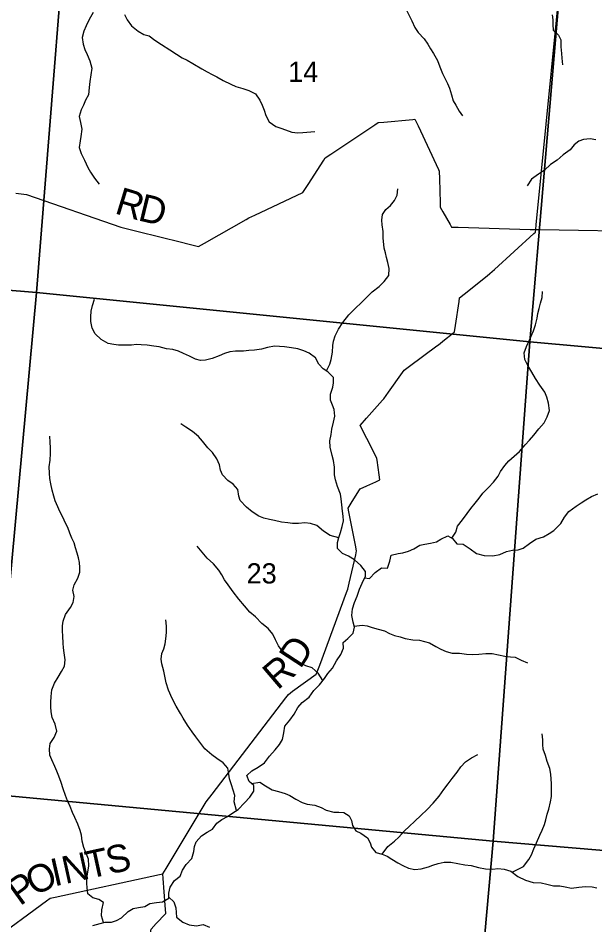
# Model space of a CAD drawing. Extents: x 1715311 to 2083412, y 146837 to 553079.
# Drawn here: x 1908281 to 1914570, y 353119 to 363016 of the extents above; entities that cross this region are included whole.
import ezdxf

# ---------------------------------------------------------------- set-up
doc = ezdxf.new("R2010")
doc.units = 0
for name, color, linetype in [('GM_X_County_Road', 7, 'Continuous'), ('GM_X_County_Road_Text', 7, 'Continuous'), ('GM_X_Minor_River', 7, 'Continuous'), ('GM_X_Section', 7, 'Continuous'), ('GM_X_Section_Text', 7, 'Continuous'), ('GM_X_Township_Road', 7, 'Continuous'), ('GM_X_Township_Road_Text', 7, 'Continuous'), ('GM_X_Township_ROW', 7, 'Continuous')]:
    doc.layers.add(name, color=color, linetype=linetype)

msp = doc.modelspace()

# ---------------------------------------------------------------- linework, layer by layer
at = {"layer": 'GM_X_County_Road'}
msp.add_lwpolyline([(1907993.3, 352944.3), (1908591.2, 353381.5), (1908630.6, 353410.3), (1908686.2, 353422.4), (1909824, 353667.7), (1909858.4, 353675.1), (1909894.8, 353735.4), (1910332.4, 354460.1), (1910333.1, 354461.3), (1910396.4, 354544.2), (1911198.9, 355595.8), (1911228.5, 355634.5), (1911274.2, 355668.3), (1911529.4, 355857.1), (1911534.9, 355861.2), (1911569.2, 355953.9), (1911863, 356747.9), (1911875.4, 356781.7), (1911891, 356849.6), (1911962, 357159.1), (1911971.5, 357200.9), (1911959.3, 357262.6), (1911887.4, 357625.9), (1911879.4, 357666.1), (1911913.6, 357721.1), (1911997.4, 357855.9), (1912011.6, 357878.7), (1912083.5, 357911.3), (1912179.9, 357955), (1912223.9, 357975), (1912216.5, 358032), (1912196.2, 358189.4), (1912193.9, 358207.6), (1912154.6, 358285.7), (1912012.2, 358569.4), (1912011.6, 358570.6), (1912080.7, 358648.9), (1912255.6, 358847.3), (1912268, 358861.4), (1912318.4, 358932.4), (1912471.7, 359148), (1912490.3, 359174.3), (1912549.5, 359218), (1912847.3, 359438.2), (1912864.9, 359451.1), (1912930.6, 359503.4), (1913013.3, 359569.4), (1913041.1, 359591.5), (1913051.3, 359661), (1913089.4, 359922.8), (1913095.2, 359962.5), (1913146.4, 360003.6), (1913394.1, 360202), (1913425.7, 360227.3), (1913474, 360271.4), (1913903.8, 360663.8), (1913922.4, 360680.6), (1913924.7, 360708.4), (1913929.1, 360761), (1914261.8, 364097.2)], dxfattribs=at)
at = {"layer": 'GM_X_Minor_River'}
for points in [[(1909097.8, 363077.7), (1909055.6, 363001.8), (1909021.4, 362931.9), (1908997.2, 362872), (1908981, 362804), (1908988.7, 362729.9), (1909008.5, 362673.8), (1909032.2, 362617.6), (1909061.9, 362549.5), (1909085.6, 362469.3), (1909073.3, 362397.3), (1909061.1, 362323.3), (1909056.9, 362257.3), (1909046.6, 362177.2), (1909016.4, 362119.3), (1908992.2, 362067.4), (1908968.1, 362013.4), (1908945.8, 361941.5), (1908959.6, 361875.4), (1908977.3, 361803.2), (1908965, 361725.2), (1908956.8, 361675.2), (1908946.6, 361603.2), (1908968.3, 361539.1), (1909004, 361464.9), (1909041.6, 361386.7), (1909071.4, 361334.5), (1909115.1, 361268.3), (1909164.8, 361202.1)], [(1909439.3, 363056.4), (1909469.1, 362998.2), (1909516.7, 362930), (1909590.4, 362871.7), (1909650.2, 362837.4), (1909710.1, 362821.2), (1909771.8, 362774.9), (1909845.6, 362728.6), (1909935.2, 362668.2), (1910007, 362623.9), (1910070.7, 362583.7), (1910122.6, 362557.5), (1910184.4, 362521.2), (1910286, 362460.8), (1910343.8, 362430.5), (1910397.7, 362402.3), (1910449.5, 362376.1), (1910517.3, 362335.8), (1910601, 362293.4), (1910656.8, 362271.2), (1910730.7, 362246.9), (1910798.5, 362226.6), (1910870.3, 362188.3), (1910916, 362122.1), (1910941.7, 362064), (1910963.5, 362011.9), (1910981.2, 361951.8), (1911018.9, 361885.6), (1911090.7, 361833.3), (1911144.5, 361815), (1911196.4, 361796.8), (1911266.2, 361772.6), (1911332.1, 361764.3), (1911384, 361768.1), (1911515.9, 361779.6)], [(1912517.5, 363100.9), (1912573, 362984.6), (1912608.7, 362912.4), (1912642.4, 362860.2), (1912708.1, 362789.9), (1912747.8, 362731.8), (1912779.6, 362679.6), (1912811.4, 362629.5), (1912853, 362553.2), (1912878.7, 362485.1), (1912910.4, 362412.9), (1912934.2, 362360.8), (1912961.9, 362300.6), (1912983.7, 362250.5), (1913005.4, 362178.4), (1913025.2, 362114.3), (1913053, 362064.1), (1913090.7, 362000), (1913126.4, 361949.8)], [(1914103.2, 363051), (1914111, 362997), (1914110.8, 362946.9), (1914116.6, 362884.9), (1914172.3, 362830.6), (1914198.1, 362778.5), (1914199.8, 362702.4), (1914205.5, 362630.4), (1914209.3, 362578.3), (1914217.1, 362506.2)], [(1914579.6, 361686.3), (1914517.7, 361698.5), (1914445.7, 361690.8), (1914393.7, 361673), (1914343.7, 361631.1), (1914301.5, 361579.2), (1914225.4, 361523.5), (1914159.3, 361465.7), (1914087.2, 361419.9), (1914021.1, 361356.1), (1913955, 361314.3), (1913878.9, 361256.5), (1913832.7, 361186.6)], [(1911642.4, 359165.5), (1911678.3, 359239.2), (1911694.5, 359291.1), (1911708.7, 359369.1), (1911713, 359441.2), (1911719.2, 359491.2), (1911737.4, 359547.2), (1911773.6, 359619.1), (1911821.8, 359695), (1911886, 359776.8), (1911952.2, 359842.6), (1912028.3, 359916.4), (1912092.5, 359976.2), (1912140.6, 360028), (1912218.7, 360087.8), (1912272.8, 360139.6), (1912325, 360205.5), (1912327.3, 360283.5), (1912311.6, 360349.6), (1912297.8, 360403.7), (1912286, 360453.8), (1912272.2, 360505.9), (1912260.6, 360618), (1912260.9, 360688.1), (1912249.2, 360758.1), (1912247.4, 360810.2), (1912255.6, 360874.2), (1912291.7, 360926.1), (1912341.8, 360972), (1912384, 361025.8), (1912414.2, 361081.8), (1912422.4, 361151.8)], [(1910738, 359380.8), (1910650.1, 359379.1), (1910590.2, 359375.3), (1910532.2, 359353.5), (1910472.2, 359329.8), (1910398.2, 359302), (1910324.2, 359284.3), (1910270.3, 359278.5), (1910214.4, 359294.7), (1910148.6, 359327), (1910082.8, 359355.2), (1910028.9, 359379.5), (1909969.1, 359399.7), (1909897.2, 359406), (1909817.4, 359426.3), (1909761.5, 359434.5), (1909687.6, 359446.8), (1909623.7, 359451.1), (1909571.8, 359455.2), (1909515.9, 359447.5), (1909447.9, 359447.7), (1909376, 359448), (1909324.1, 359452.2), (1909262.2, 359464.4), (1909186.5, 359508.8), (1909122.8, 359571), (1909089.1, 359631.2), (1909075.4, 359703.3), (1909073.6, 359755.4), (1909077.8, 359817.4), (1909092, 359877.4), (1909112.2, 359947.4)], [(1913011.4, 357340.2), (1913053.7, 357406.8), (1913073.9, 357470.7), (1913128.1, 357540.6), (1913176.3, 357610.5), (1913218.4, 357662.3), (1913266.6, 357720.2), (1913308.7, 357776.1), (1913346.9, 357832), (1913411, 357891.8), (1913465.2, 357951.6), (1913517.4, 358015.5), (1913541.5, 358067.5), (1913589.7, 358131.3), (1913633.8, 358185.2), (1913691.9, 358233), (1913748.1, 358286.9), (1913810.2, 358356.7), (1913856.4, 358408.5), (1913904.5, 358464.4), (1913958.7, 358534.3), (1914016.9, 358598.1), (1914051.1, 358664), (1914077.3, 358732), (1914063.6, 358814.1), (1914047.9, 358878.2), (1914024.1, 358934.3), (1913968.4, 359008.6), (1913922.8, 359082.8), (1913883.1, 359151), (1913839.4, 359225.2), (1913807.7, 359291.4), (1913798, 359361.5), (1913824.2, 359433.4), (1913850.4, 359485.4), (1913876.5, 359545.3), (1913900.7, 359601.3), (1913922.9, 359667.2), (1913941.2, 359739.2), (1913947.4, 359793.2), (1913961.6, 359847.2), (1913977.7, 359903.2), (1913995.9, 359965.2), (1914000.2, 360031.2)], [(1910204.7, 353972.9), (1910222.9, 354024.9), (1910281, 354090.7), (1910343.1, 354132.5), (1910401.1, 354162.3), (1910449.3, 354230.2), (1910503.4, 354268), (1910563.4, 354301.8), (1910623.5, 354341.6), (1910681.6, 354379.4), (1910747.8, 354451.2), (1910805.9, 354513), (1910850.1, 354578.9), (1910852.3, 354641), (1910800.6, 354685.2), (1910774.8, 354749.3), (1910831, 354801.2), (1910899, 354838.9), (1910967.1, 354888.7), (1911023.3, 354960.6), (1911085.5, 355028.4), (1911131.6, 355088.2), (1911163.8, 355142.2), (1911180, 355214.1), (1911188.3, 355286.2), (1911244.5, 355352), (1911290.6, 355419.9), (1911330.9, 355491.8), (1911377, 355547.6), (1911455.1, 355605.4), (1911505.3, 355677.3), (1911567.5, 355739.1), (1911621.7, 355808.9), (1911657.8, 355860.8), (1911710, 355920.7), (1911752.2, 356000.6), (1911798.4, 356068.5), (1911828.6, 356138.4), (1911824.8, 356202.5), (1911874.9, 356244.3), (1911933.1, 356304.1), (1911949.3, 356368.1), (1911933.5, 356424.2), (1911919.8, 356496.3), (1911926.1, 356568.3), (1911948.3, 356638.3), (1911978.5, 356708.2), (1912002.8, 356784.2), (1912033, 356850.1), (1912067.2, 356924.1), (1912069.4, 356974.1), (1912017.7, 357040.3), (1911948, 357104.6), (1911882.3, 357144.9), (1911818.5, 357171.2), (1911764.7, 357227.4), (1911765, 357293.5), (1911777.1, 357345.4), (1911797.3, 357403.4), (1911815.5, 357465.4), (1911827.8, 357527.4), (1911826, 357579.4), (1911818.2, 357635.5), (1911810.4, 357703.6), (1911802.7, 357767.6), (1911794.9, 357819.7), (1911765.2, 357903.9), (1911743.5, 357976), (1911731.8, 358032.1), (1911730.1, 358114.2), (1911718.3, 358186.3), (1911704.6, 358242.3), (1911682.9, 358332.5), (1911681.2, 358402.5), (1911693.4, 358472.6), (1911701.6, 358528.6), (1911719.9, 358604.5), (1911734.1, 358672.5), (1911728.4, 358742.6), (1911708.6, 358792.7), (1911688.8, 358846.8), (1911687.1, 358912.9), (1911711.3, 358986.9), (1911719.5, 359036.9), (1911719.7, 359094.9), (1911658, 359155.2), (1911606.2, 359189.4), (1911558.4, 359239.6), (1911522.7, 359307.8), (1911455, 359360.1), (1911395.2, 359384.3), (1911331.4, 359404.6), (1911261.5, 359416.8), (1911185.6, 359427.1), (1911129.7, 359433.4), (1911075.8, 359433.6), (1910999.8, 359421.8), (1910933.9, 359404.1), (1910857.9, 359390.3), (1910796, 359388.6), (1910738, 359380.8)], [(1911777, 357345), (1911683.4, 357367.8), (1911609.6, 357416.1), (1911537.9, 357476.4), (1911470.1, 357500.7), (1911408.2, 357506.9), (1911338.3, 357499.2), (1911274.4, 357501.4), (1911222.5, 357505.6), (1911154.6, 357513.9), (1911076.8, 357534.2), (1911020.9, 357544.4), (1910959, 357556.6), (1910905.2, 357580.9), (1910833.4, 357627.2), (1910769.7, 357677.4), (1910704, 357749.7), (1910686.2, 357799.8), (1910676.5, 357869.9), (1910624.8, 357928.2), (1910569, 357968.4), (1910509.3, 358032.7), (1910489.5, 358082.8), (1910475.8, 358138.9), (1910448.1, 358207), (1910400.4, 358275.3), (1910350.6, 358325.5), (1910291, 358397.8), (1910249.2, 358450), (1910183.5, 358502.2), (1910109.8, 358552.6), (1910056, 358588.8)], [(1909212.7, 353144.7), (1909189.2, 353216.2), (1909195.4, 353284.2), (1909211.7, 353364.2), (1909159.9, 353396.5), (1909094.1, 353414.7), (1909042.3, 353457), (1909034.5, 353523), (1909030.7, 353573.1), (1909028.9, 353627.1), (1909041.2, 353695.1), (1909053.4, 353765.1), (1909047.7, 353835.2), (1909018, 353907.4), (1908996.2, 353963.5), (1908978.5, 354033.6), (1908970.8, 354097.7), (1908959, 354149.8), (1908931.2, 354217.9), (1908897.6, 354292.1), (1908873.8, 354344.2), (1908848.1, 354412.4), (1908820.3, 354472.5), (1908796.6, 354532.6), (1908770.9, 354602.8), (1908749.2, 354672.9), (1908723.5, 354743.1), (1908703.7, 354795.2), (1908679.9, 354847.3), (1908648.2, 354919.5), (1908628.4, 354971.6), (1908622.7, 355039.7), (1908630.9, 355097.7), (1908675.1, 355163.5), (1908703.3, 355231.5), (1908685.6, 355309.6), (1908651.9, 355381.8), (1908640.2, 355445.9), (1908638.4, 355497.9), (1908636.6, 355548), (1908640.8, 355610), (1908647, 355684), (1908677.3, 355756), (1908717.5, 355823.9), (1908755.6, 355885.8), (1908785.8, 355941.7), (1908792.1, 356011.7), (1908784.4, 356087.8), (1908776.6, 356141.9), (1908770.8, 356191.9), (1908767.1, 356270), (1908765.3, 356328), (1908763.5, 356382.1), (1908771.7, 356434.1), (1908797.9, 356508), (1908852.1, 356583.9), (1908880.3, 356637.8), (1908890.5, 356703.8), (1908876.8, 356771.9), (1908893, 356831.9), (1908933.2, 356903.8), (1908953.4, 356967.8), (1908955.6, 357017.8), (1908951.8, 357073.9), (1908938, 357124), (1908926.2, 357176), (1908908.4, 357234.1), (1908890.7, 357288.3), (1908866.9, 357340.4), (1908845.1, 357394.5), (1908821.4, 357454.6), (1908795.6, 357510.8), (1908773.8, 357562.9), (1908736.1, 357631.1), (1908712.4, 357681.2), (1908684.6, 357745.4), (1908668.8, 357799.5), (1908651.1, 357863.6), (1908639.4, 357931.7), (1908627.6, 357991.8), (1908621.8, 358047.8), (1908620.1, 358117.9), (1908630.4, 358191.9), (1908634.6, 358263.9), (1908632.8, 358324), (1908631.1, 358388), (1908627.3, 358452.1)], [(1912059.1, 356906.7), (1912111.1, 356897.9), (1912175.2, 356965.7), (1912243.3, 357015.5), (1912309.2, 357013.2), (1912335.5, 357087.2), (1912349.7, 357155.2), (1912425.7, 357172.9), (1912477.6, 357180.7), (1912539.6, 357196.5), (1912595.6, 357222.3), (1912659.7, 357264.1), (1912715.7, 357275.9), (1912779.6, 357285.7), (1912841.6, 357299.5), (1912891.6, 357329.3), (1912965.7, 357365), (1913017.5, 357336.8), (1913063.2, 357276.6), (1913133.1, 357274.4), (1913210.8, 357222), (1913280.5, 357171.8), (1913362.4, 357151.5), (1913456.2, 357147.1), (1913532.2, 357162.8), (1913606.2, 357192.6), (1913672.2, 357208.3), (1913732.1, 357212.1), (1913788.1, 357230), (1913856.2, 357281.7), (1913926.3, 357327.5), (1914008.3, 357353.2), (1914070.3, 357389), (1914124.4, 357422.9), (1914198.5, 357498.6), (1914238.8, 357568.6), (1914286.9, 357632.4), (1914365, 357688.2), (1914419.1, 357724), (1914471.2, 357759.8), (1914535.2, 357795.6), (1914603.2, 357823.4)], [(1911605, 355787.5), (1911552, 355867.2), (1911486.3, 355923.5), (1911418.4, 355947.8), (1911366.6, 355970), (1911298.8, 356006.3), (1911229.1, 356050.6), (1911159.4, 356108.9), (1911119.6, 356163), (1911085.9, 356231.2), (1911058.2, 356293.4), (1911006.5, 356353.6), (1910938.8, 356409.9), (1910871.1, 356480.2), (1910807.4, 356532.5), (1910749.7, 356600.8), (1910686.1, 356675), (1910626.5, 356755.3), (1910572.8, 356829.6), (1910531.1, 356883.8), (1910501.3, 356937.9), (1910469.5, 356990.1), (1910411.9, 357060.3), (1910342.2, 357120.6), (1910232.8, 357253.1)], [(1910663.3, 354367.5), (1910637.9, 354463.6), (1910644.2, 354531.7), (1910624.4, 354589.8), (1910606.7, 354645.9), (1910586.9, 354712), (1910579.1, 354762.1), (1910569.4, 354828.2), (1910517.7, 354888.4), (1910447.9, 354934.7), (1910394.2, 354974.9), (1910318.5, 355039.2), (1910272.8, 355099.5), (1910217.1, 355169.7), (1910179.4, 355225.9), (1910129.7, 355298.1), (1910080, 355374.4), (1910050.3, 355426.5), (1910004.6, 355506.8), (1909959, 355589), (1909919.4, 355679.2), (1909895.7, 355759.3), (1909883.9, 355815.4), (1909870.2, 355889.5), (1909848.5, 355969.7), (1909840.7, 356019.7), (1909849, 356079.8), (1909869.1, 356131.7), (1909883.3, 356187.7), (1909891.5, 356241.7), (1909899.7, 356311.7), (1909898, 356379.8), (1909892.3, 356447.9)], [(1911945.9, 356380.3), (1912033.3, 356389.8), (1912087.2, 356381.6), (1912141, 356365.4), (1912208.9, 356347.1), (1912276.7, 356326.9), (1912330.5, 356298.6), (1912386.4, 356278.4), (1912446.3, 356262.2), (1912500.1, 356246), (1912584, 356231.7), (1912657.9, 356225.4), (1912713.7, 356213.2), (1912765.6, 356199), (1912837.4, 356158.7), (1912889.2, 356128.5), (1912947, 356104.2), (1913012.9, 356084), (1913092.8, 356083.7), (1913168.6, 356073.4), (1913240.5, 356071.1), (1913306.4, 356072.9), (1913380.4, 356082.6), (1913450.3, 356082.4), (1913520.1, 356068.1), (1913588, 356051.8), (1913649.9, 356045.6), (1913701.8, 356039.4), (1913767.6, 356009.1), (1913835.4, 355978.9)], [(1913669.1, 353693.6), (1913741.2, 353731.6), (1913791.2, 353757.5), (1913851.4, 353831.3), (1913879.6, 353883.2), (1913903.8, 353947.2), (1913932, 354015.1), (1913968.3, 354097.1), (1913994.4, 354151), (1914020.6, 354213), (1914034.8, 354264.9), (1914051, 354326.9), (1914067.2, 354380.9), (1914085.4, 354460.9), (1914097.6, 354518.9), (1914097.9, 354589), (1914096.2, 354661), (1914092.4, 354711), (1914088.6, 354763.1), (1914080.8, 354825.2), (1914051.1, 354903.3), (1914031.4, 354967.5), (1914007.7, 355037.6), (1914003.9, 355087.6), (1914002.1, 355139.7), (1913996.3, 355205.8)], [(1912250.4, 353891.5), (1912314, 353973.1), (1912384.1, 354032.8), (1912434.2, 354076.7), (1912494.4, 354146.5), (1912546.5, 354192.4), (1912606.6, 354252.2), (1912670.7, 354312), (1912742.9, 354379.8), (1912807.1, 354445.6), (1912871.3, 354523.4), (1912923.5, 354597.3), (1912971.6, 354659.1), (1913013.8, 354715), (1913070, 354784.8), (1913108.1, 354842.8), (1913158.3, 354898.6), (1913226.4, 354942.4), (1913292.4, 354980.2)], [(1910826, 354663.4), (1910916.4, 354674.8), (1910980.2, 354636.5), (1911049.9, 354592.2), (1911121.7, 354573.9), (1911191.6, 354553.6), (1911245.4, 354529.4), (1911309.2, 354489.2), (1911376.9, 354452.9), (1911432.8, 354436.7), (1911516.7, 354426.3), (1911584.5, 354400.1), (1911640.3, 354371.8), (1911722.1, 354347.5), (1911780, 354349.3), (1911832, 354345.1), (1911891.8, 354310.9), (1911917.5, 354256.7), (1911927.3, 354202.7), (1911965, 354144.5), (1912018.9, 354118.3), (1912092.6, 354068), (1912120.4, 354015.8), (1912136.2, 353965.7), (1912179.9, 353907.5), (1912251.7, 353891.2), (1912305.6, 353869), (1912357.4, 353836.8), (1912423.2, 353796.5), (1912475, 353768.3), (1912538.8, 353736.1), (1912608.6, 353723.8), (1912674.6, 353731.6), (1912754.6, 353751.3), (1912804.6, 353771.1), (1912862.6, 353788.9), (1912926.5, 353802.7), (1912998.4, 353802.4), (1913074.3, 353790.1), (1913152.1, 353773.8), (1913222, 353765.6), (1913299.8, 353745.3), (1913377.7, 353729), (1913457.6, 353728.7), (1913513.5, 353734.5), (1913581.4, 353728.2), (1913655.2, 353704), (1913730.9, 353647.6), (1913814.6, 353605.3), (1913898.4, 353581), (1913984.3, 353576.6), (1914046.2, 353562.4), (1914120, 353544.1), (1914189.9, 353543.9), (1914245.8, 353533.7), (1914313.7, 353521.4), (1914395.6, 353529.1), (1914469.5, 353536.8), (1914539.4, 353534.6), (1914593.3, 353524.4)], [(1909096.9, 353112.5), (1909176.9, 353134.2), (1909230.9, 353150), (1909298.8, 353149.8), (1909354.8, 353167.6), (1909406.9, 353197.4), (1909481, 353265.2), (1909535.1, 353297), (1909595, 353308.8), (1909661, 353318.5), (1909719, 353352.3), (1909789, 353364.1), (1909854.9, 353369.8), (1909923, 353409.6), (1909925.2, 353465.6), (1909939.4, 353531.6), (1909987.6, 353601.5), (1910049.7, 353649.3), (1910071.9, 353715.2), (1910114.1, 353779.1), (1910176.2, 353843), (1910198.5, 353920.9), (1910204.7, 353972.9)], [(1909923.5, 353421.9), (1909978.8, 353371.4), (1910002.5, 353305.2), (1910004.3, 353253.2), (1910008.1, 353203.1), (1910077.8, 353146.8), (1910147.6, 353120.6), (1910225.5, 353108.3), (1910297.4, 353122), (1910367.2, 353093.7)]]:
    msp.add_lwpolyline(points, dxfattribs=at)
at = {"layer": 'GM_X_Section'}
for points in [[(1903607.9, 365982.4), (1908913.4, 365453.4), (1908481.2, 360020.7), (1903103.5, 360465.6)], [(1908913.4, 365453.4), (1914331, 365008.2), (1913860.6, 359483.7), (1908481.2, 360020.7)], [(1914331, 365008.2), (1914481, 364999.8), (1919770.6, 364504.9), (1919728.1, 363870.3), (1919330.2, 358986.6), (1913860.6, 359483.7)], [(1903103.5, 360465.6), (1908481.2, 360020.7), (1907976, 354545.2), (1902626.3, 354942.1)], [(1908481.2, 360020.7), (1913860.6, 359483.7), (1913461.5, 354034), (1907976, 354545.2)], [(1913860.6, 359483.7), (1919330.2, 358986.6), (1919299.6, 358704.7), (1918887.2, 353573), (1913461.5, 354034)], [(1913461.5, 354034), (1912974.4, 348592.5), (1907522.6, 348953.6), (1907976, 354545.2)], [(1918887.2, 353573), (1918852.2, 353071), (1918430.1, 348149.3), (1912974.4, 348592.5), (1913461.5, 354034)]]:
    msp.add_lwpolyline(points, close=True, dxfattribs=at)
at = {"layer": 'GM_X_Township_Road'}
for points in [[(1909976.6, 360590.8), (1910217.7, 360531.2), (1910247, 360523.9), (1910312, 360560.7), (1910768.9, 360819.6), (1910795.8, 360834.7), (1910862.7, 360866.3), (1911385.1, 361112.8), (1911386.7, 361113.5), (1911442.5, 361200.4), (1911612.9, 361465.4), (1911629.1, 361490.6), (1911691.5, 361532.2), (1912172.4, 361852.1), (1912207.9, 361875.7), (1912269.9, 361881.3), (1912583.6, 361909.6), (1912608.5, 361911.8), (1912642.3, 361839.3), (1912864.1, 361363.5), (1912872.9, 361344.3), (1912875.4, 361260.3), (1912883.5, 360998), (1912884.9, 360951.2), (1912913.5, 360900.5), (1912990.9, 360763.3), (1913007.1, 360734.6), (1913079.1, 360732.5), (1913866.3, 360709.9), (1913906.4, 360708.7), (1913924.7, 360708.4), (1913971.2, 360707.5), (1915231.2, 360685.5)], [(1908254.4, 361106.9), (1908371.3, 361091.6), (1909402.6, 360734.4), (1909443.8, 360722.4), (1909504.1, 360707.5), (1909911.9, 360606.8), (1909976.6, 360590.8)]]:
    msp.add_lwpolyline(points, dxfattribs=at)
at = {"layer": 'GM_X_Township_ROW'}
msp.add_lwpolyline([(1909706.1, 352777.8), (1909729.2, 353060.3), (1909730.2, 353073.5), (1909787.6, 353134.5), (1909887.2, 353240.5), (1909890.5, 353243.9), (1909883.6, 353335.8), (1909862.1, 353626), (1909858.4, 353675.1)], dxfattribs=at)

# ---------------------------------------------------------------- texts
at = {"layer": 'GM_X_County_Road_Text'}
for s, rotation, p in [('D', 56.8217, (1911358.8, 355903.8)), ('R', 40.39174, (1911110.3, 355675.1)), ('S', 12.30124, (1909271.7, 353668.7)), ('N', 12.32374, (1908794.5, 353564.5)), ('T', 12.29918, (1909052.4, 353620.9)), ('I', 12.76586, (1908675, 353537.4)), ('O', 25.34635, (1908452.8, 353430.1)), ('P', 35.71995, (1908300.9, 353319.2))]:
    msp.add_text(s, height=300, rotation=rotation, dxfattribs=at).set_placement(p)
at = {"layer": 'GM_X_Section_Text'}
for s, p in [('14', (1911225.5, 362320.2)), ('23', (1910772.3, 356845))]:
    msp.add_text(s, height=221, rotation=0.00001, dxfattribs=at).set_placement(p)
at = {"layer": 'GM_X_Township_Road_Text'}
for s, rotation, p in [('R', 343.01291, (1909322.9, 360888.5)), ('D', 346.3599, (1909576.7, 360811.6))]:
    msp.add_text(s, height=300, rotation=rotation, dxfattribs=at).set_placement(p)

doc.saveas('drawing.dxf')
